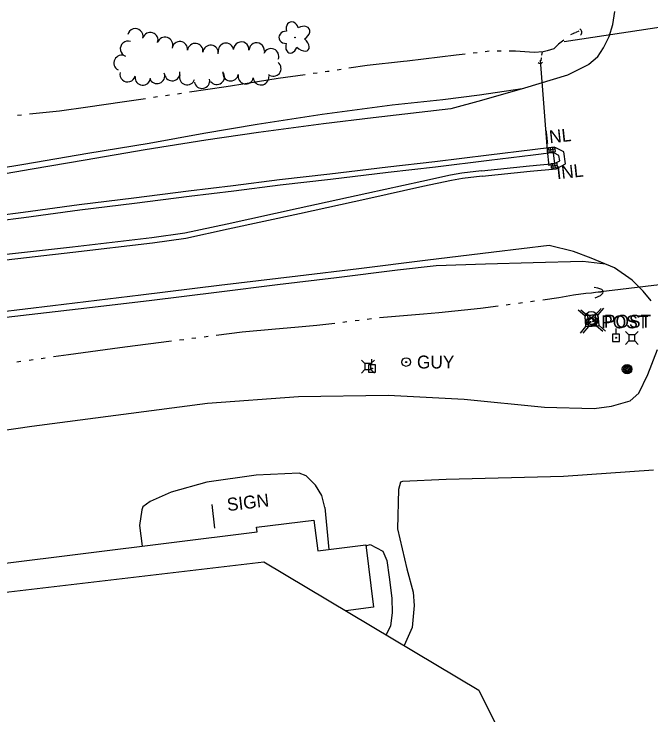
# Model space of a CAD drawing. Extents: x 589250 to 1188077, y 162953 to 363065.
# Drawn here: x 592485.5 to 592781.4, y 174433.4 to 174759.1 of the extents above; entities that cross this region are included whole.
import ezdxf

# ---------------------------------------------------------------- set-up
doc = ezdxf.new("R2010")
doc.units = 0
for name, color, linetype in [('E_BLD', 7, 'Continuous'), ('E_DRN', 7, 'Continuous'), ('E_DRN_Pipe', 7, 'Continuous'), ('E_DRN_SS_UG', 7, 'Continuous'), ('E_DRN_Text', 7, 'Continuous'), ('E_DWY', 7, 'Continuous'), ('E_LAND_TreeLine_P', 7, 'Continuous'), ('E_LAND_Vegetation', 7, 'Continuous'), ('E_MAP_Limits', 7, 'Continuous'), ('E_MISCPROP', 7, 'Continuous'), ('E_PATH_Sidewalk', 7, 'Continuous'), ('E_RDWY', 7, 'Continuous'), ('E_RDWY_C_and_G', 7, 'Continuous'), ('E_RDWY_Gravel', 7, 'Continuous'), ('E_SGN', 7, 'Continuous'), ('E_SGN_Text', 7, 'Continuous'), ('E_SIG', 7, 'Continuous'), ('E_STRUCT', 7, 'Continuous'), ('E_UTL_AG_Bold', 7, 'Continuous'), ('E_UTL_EGuyWire', 7, 'Continuous'), ('E_UTL_EPowerPole', 7, 'Continuous'), ('E_WTR_FlowLine', 7, 'Continuous')]:
    doc.layers.add(name, color=color, linetype=linetype)

msp = doc.modelspace()

# ---------------------------------------------------------------- linework, layer by layer
at = {"layer": 'E_BLD'}
for p, q in [((592598.21, 174520.68), (592624.79, 174524)), ((592624.79, 174524), (592626.58, 174509.61)), ((592598.48, 174518.53), (592598.21, 174520.68)), ((592425.87, 174496.97), (592598.48, 174518.53)), ((592626.58, 174509.61), (592648.88, 174512.4)), ((592648.88, 174512.4), (592652.5, 174483.48)), ((592652.5, 174483.48), (592639.6, 174481.87))]:
    msp.add_line(p, q, dxfattribs=at)
at = {"layer": 'E_DRN'}
for p, q in [((592736.74, 174697.27), (592733.76, 174696.93)), ((592733.76, 174696.93), (592733.99, 174694.94)), ((592736.86, 174696.28), (592733.88, 174695.93)), ((592733.99, 174694.94), (592736.97, 174695.29)), ((592734.99, 174695.06), (592734.76, 174697.04)), ((592735.98, 174695.17), (592735.75, 174697.16)), ((592736.97, 174695.29), (592736.74, 174697.27)), ((592737.77, 174689.81), (592734.79, 174689.49)), ((592734.79, 174689.49), (592735, 174687.5)), ((592737.88, 174688.81), (592734.9, 174688.5)), ((592736, 174687.61), (592735.79, 174689.6)), ((592736.99, 174687.71), (592736.78, 174689.7)), ((592737.99, 174687.82), (592737.77, 174689.81)), ((592735, 174687.5), (592737.99, 174687.82))]:
    msp.add_line(p, q, dxfattribs=at)
for centre, radius, start, end in [((592747.31, 174750.68), 1.89, 312.5508, 58.811), ((592729.93, 174737.38), 1.2, 221.442, 327.7022), ((592757.7, 174630.05), 1.4, 307.3564, 53.6166)]:
    msp.add_arc(centre, radius, start, end, dxfattribs=at)
at = {"layer": 'E_DRN_Pipe'}
msp.add_line((592756.83, 174630.04), (592829.52, 174638.78), dxfattribs=at)
at = {"layer": 'E_DRN_SS_UG'}
msp.add_line((592741.02, 174746.43), (592820.05, 174758.29), dxfattribs=at)
msp.add_lwpolyline([(592734.14, 174688.53), (592733.25, 174695.71), (592730.05, 174737.63)], dxfattribs=at)
at = {"layer": 'E_DWY'}
for p, q in [((592779.94, 174591.59), (592784.42, 174603.21)), ((592775.71, 174582.94), (592779.94, 174591.59)), ((592575.36, 174578.27), (592617.61, 174581.33)), ((592617.61, 174581.33), (592659.35, 174581.95)), ((592659.35, 174581.95), (592694.65, 174580.09)), ((592771.7, 174579.4), (592775.71, 174582.94)), ((592493.83, 174567.61), (592575.36, 174578.27)), ((592694.65, 174580.09), (592731.86, 174576.37)), ((592763.1, 174576.9), (592771.7, 174579.4)), ((592731.86, 174576.37), (592755.03, 174575.76)), ((592755.03, 174575.76), (592763.1, 174576.9)), ((592413.4, 174555.89), (592493.83, 174567.61)), ((592617.93, 174545.81), (592598.01, 174544.83)), ((592621.18, 174544.49), (592617.93, 174545.81)), ((592782.61, 174547.12), (592740.82, 174544.2)), ((592598.01, 174544.83), (592575.14, 174541.67)), ((592625.52, 174540.21), (592621.18, 174544.49)), ((592665.9, 174541.94), (592665.09, 174541.66)), ((592686.2, 174542.77), (592665.9, 174541.94)), ((592740.82, 174544.2), (592686.2, 174542.77)), ((592575.14, 174541.67), (592558.48, 174536.95)), ((592628.53, 174535.39), (592625.52, 174540.21)), ((592665.09, 174541.66), (592664.04, 174538.15)), ((592558.48, 174536.95), (592548.82, 174532.56)), ((592629.92, 174529.75), (592628.53, 174535.39)), ((592664.04, 174538.15), (592663.66, 174519.83)), ((592548.82, 174532.56), (592545.34, 174530.11)), ((592544.81, 174528.75), (592543.8, 174521.47)), ((592545.34, 174530.11), (592544.81, 174528.75)), ((592629.92, 174529.75), (592631.67, 174510.25)), ((592543.8, 174521.47), (592545.09, 174511.86)), ((592663.66, 174519.83), (592667.93, 174501.37)), ((592648.92, 174512.07), (592650.98, 174512.57)), ((592650.98, 174512.57), (592656.76, 174509.47)), ((592656.76, 174509.47), (592658.66, 174505.21)), ((592658.66, 174505.21), (592659.84, 174497.42)), ((592667.93, 174501.37), (592670.99, 174490.43)), ((592659.84, 174497.42), (592661.06, 174487.69)), ((592670.99, 174490.43), (592671.42, 174484.31)), ((592661.06, 174487.69), (592661.12, 174480.81)), ((592671.42, 174484.31), (592670.39, 174474.08)), ((592661.12, 174480.81), (592660.43, 174474.86)), ((592660.43, 174474.86), (592658.38, 174470.68)), ((592670.39, 174474.08), (592666.79, 174465.66))]:
    msp.add_line(p, q, dxfattribs=at)
at = {"layer": 'E_LAND_TreeLine_P'}
for centre, start, end in [((592541.84, 174748.77), 346.8595, 166.8595), ((592548.8, 174746.99), 342.254, 162.254), ((592555.65, 174744.8), 342.254, 162.254), ((592538.45, 174742.91), 70.3502, 250.3502), ((592562.54, 174742.77), 353.1341, 173.1341), ((592569.68, 174741.91), 353.1341, 173.1341), ((592576.82, 174741.05), 353.1341, 173.1341), ((592583.92, 174742.02), 9.6488, 189.6488), ((592591.05, 174742.59), 356.5413, 176.5413), ((592598.23, 174742.16), 356.5413, 176.5413), ((592604.9, 174739.47), 337.9659, 157.9659), ((592535.49, 174736.37), 62.414, 242.414), ((592605.94, 174733.82), 231.4955, 51.4955), ((592538.26, 174731.17), 167.6822, 347.6822), ((592551.92, 174730.4), 199.6655, 19.6655), ((592558.99, 174731.69), 189.4591, 9.4591), ((592565.93, 174729.81), 163.2879, 343.2879), ((592579.7, 174729.98), 216.9557, 36.9557), ((592586.09, 174731.65), 170.1816, 350.1816), ((592593.15, 174730.27), 167.1619, 347.1619), ((592545.29, 174729.66), 175.292, 355.292), ((592572.84, 174728.19), 190.4127, 10.4127), ((592600.23, 174729.75), 185.2501, 5.2501)]:
    msp.add_arc(centre, 3.6, start, end, dxfattribs=at)
at = {"layer": 'E_LAND_Vegetation'}
msp.add_circle((592616.02, 174748.22), 0.128, dxfattribs=at)
for centre, major_axis, ratio in [((592614.8, 174751.93), (0.99, -3.48), 0.782863), ((592618.97, 174750.17), (-3.67, -2.09), 0.691916), ((592612.04, 174748.29), (3.45, -0.05), 0.832022), ((592618.66, 174745.65), (-3.54, 3.17), 0.560249), ((592614.44, 174744.53), (1.23, 3.41), 0.716896)]:
    msp.add_ellipse(centre, major_axis=major_axis, ratio=ratio, start_param=1.570796, end_param=4.712389, dxfattribs=at)
at = {"layer": 'E_MAP_Limits'}
for p, q in [((592308.44, 174470.04), (592601.48, 174504.59)), ((592601.48, 174504.59), (592701.47, 174444.99)), ((592701.47, 174444.99), (592760.59, 174324.23))]:
    msp.add_line(p, q, dxfattribs=at)
at = {"layer": 'E_MISCPROP'}
for centre, radius in [((592753.28, 174616.07), 2), ((592754.58, 174616.39), 2), ((592754.58, 174616.39), 0.25), ((592753.28, 174616.07), 0.25), ((592770.27, 174594.09), 2.23), ((592770.27, 174594.09), 1.67), ((592770.27, 174594.09), 1.12), ((592770.27, 174594.09), 0.558)]:
    msp.add_circle(centre, radius, dxfattribs=at)
at = {"layer": 'E_PATH_Sidewalk'}
msp.add_line((592735.92, 174694.55), (592736.56, 174689.72), dxfattribs=at)
at = {"layer": 'E_RDWY'}
for p, q in [((592763.61, 174754.33), (592764.55, 174760.29)), ((592761.96, 174748.65), (592763.61, 174754.33)), ((592759.31, 174743.39), (592761.96, 174748.65)), ((592756.52, 174739.11), (592759.31, 174743.39)), ((592756.52, 174739.11), (592752.51, 174735.73)), ((592752.51, 174735.73), (592742.58, 174730.72)), ((592742.58, 174730.72), (592722.58, 174724.69)), ((592722.58, 174724.69), (592702.58, 174719.01)), ((592702.58, 174719.01), (592688.42, 174715.13)), ((592688.42, 174715.13), (592652.34, 174710.84)), ((592629.27, 174708.06), (592599.05, 174704.05)), ((592652.34, 174710.84), (592629.27, 174708.06)), ((592599.05, 174704.05), (592574.57, 174700.56)), ((592574.57, 174700.56), (592546.46, 174695.99)), ((592546.46, 174695.99), (592518.48, 174691.18)), ((592518.48, 174691.18), (592493.89, 174686.99)), ((592493.89, 174686.99), (592463.33, 174681.69)), ((592734.07, 174651.63), (592708.46, 174648.48)), ((592745.38, 174648.8), (592734.07, 174651.63)), ((592708.46, 174648.48), (592676.45, 174644.59)), ((592753.62, 174645.66), (592745.38, 174648.8)), ((592676.45, 174644.59), (592645.69, 174640.7)), ((592764.39, 174641.16), (592753.62, 174645.66)), ((592645.69, 174640.7), (592617.3, 174637.4)), ((592772.66, 174635.51), (592764.39, 174641.16)), ((592617.3, 174637.4), (592580.83, 174632.91)), ((592777.72, 174630.4), (592772.66, 174635.51)), ((592580.83, 174632.91), (592544.37, 174628.42)), ((592781.52, 174625.84), (592777.72, 174630.4)), ((592544.37, 174628.42), (592503.59, 174623.48)), ((592503.59, 174623.48), (592464.2, 174618.82))]:
    msp.add_line(p, q, dxfattribs=at)
at = {"layer": 'E_RDWY_C_and_G'}
for p, q in [((592726.41, 174696.05), (592705.99, 174693.51)), ((592735.15, 174697.09), (592726.41, 174696.05)), ((592737.26, 174696.99), (592735.15, 174697.09)), ((592740.94, 174695.04), (592737.26, 174696.99)), ((592741.69, 174689.59), (592740.94, 174695.04)), ((592705.99, 174693.51), (592681, 174690.53)), ((592726.72, 174693.57), (592706.29, 174691.02)), ((592735.24, 174694.59), (592726.72, 174693.57)), ((592736.58, 174694.52), (592735.24, 174694.59)), ((592738.64, 174693.43), (592736.58, 174694.52)), ((592738.98, 174690.99), (592738.64, 174693.43)), ((592681, 174690.53), (592659.07, 174687.98)), ((592706.29, 174691.02), (592681.29, 174688.05)), ((592702.63, 174686.23), (592724.94, 174688.58)), ((592724.94, 174688.58), (592736.54, 174689.7)), ((592736.54, 174689.7), (592738.98, 174690.99)), ((592737.27, 174687.26), (592741.69, 174689.59)), ((592659.07, 174687.98), (592632.26, 174684.67)), ((592659.36, 174685.49), (592632.55, 174682.19)), ((592681.29, 174688.05), (592659.36, 174685.49)), ((592693.51, 174685.23), (592688.22, 174684.26)), ((592702.63, 174686.23), (592693.51, 174685.23)), ((592702.89, 174683.75), (592725.2, 174686.09)), ((592725.2, 174686.09), (592737.27, 174687.26)), ((592608.83, 174682.02), (592587.29, 174679.31)), ((592632.26, 174684.67), (592608.83, 174682.02)), ((592632.55, 174682.19), (592609.12, 174679.54)), ((592688.22, 174684.26), (592674.88, 174681.36)), ((592688.71, 174681.81), (592675.41, 174678.92)), ((592693.87, 174682.75), (592688.71, 174681.81)), ((592702.91, 174683.75), (592693.87, 174682.75)), ((592587.29, 174679.31), (592566.54, 174676.77)), ((592609.12, 174679.54), (592587.59, 174676.83)), ((592674.88, 174681.36), (592649.38, 174675.72)), ((592675.41, 174678.92), (592649.92, 174673.28)), ((592566.54, 174676.77), (592541.23, 174673.55)), ((592587.59, 174676.83), (592566.85, 174674.29)), ((592649.38, 174675.72), (592617.54, 174668.7)), ((592541.23, 174673.55), (592515.82, 174670.49)), ((592566.85, 174674.29), (592541.54, 174671.07)), ((592649.92, 174673.28), (592618.08, 174666.26)), ((592515.82, 174670.49), (592489.7, 174666.95)), ((592541.54, 174671.07), (592516.14, 174668.02)), ((592489.7, 174666.95), (592465.41, 174663.67)), ((592516.14, 174668.02), (592490.04, 174664.48)), ((592617.54, 174668.7), (592584.52, 174661.54)), ((592618.08, 174666.26), (592585.05, 174659.09)), ((592490.04, 174664.48), (592465.75, 174661.19)), ((592584.52, 174661.54), (592564.83, 174657.27)), ((592585.05, 174659.09), (592565.27, 174654.8)), ((592564.83, 174657.27), (592549.5, 174655.15)), ((592549.5, 174655.15), (592512.61, 174650.87)), ((592549.81, 174652.67), (592512.89, 174648.38)), ((592565.27, 174654.8), (592549.81, 174652.67)), ((592512.61, 174650.87), (592472.81, 174646.29)), ((592512.89, 174648.38), (592473.1, 174643.81))]:
    msp.add_line(p, q, dxfattribs=at)
at = {"layer": 'E_RDWY_Gravel'}
for p, q in [((592721.62, 174724.41), (592701.73, 174721.41)), ((592701.73, 174721.41), (592684.73, 174719.28)), ((592684.73, 174719.28), (592661.15, 174716.84)), ((592661.15, 174716.84), (592628.64, 174712.46)), ((592628.64, 174712.46), (592598.49, 174707.74)), ((592598.49, 174707.74), (592573.68, 174703.55)), ((592573.68, 174703.55), (592548.25, 174698.99)), ((592548.25, 174698.99), (592519.72, 174694.27)), ((592519.72, 174694.27), (592490.03, 174689.25)), ((592490.03, 174689.25), (592458.28, 174683.89)), ((592704.51, 174642.92), (592681.54, 174642.1)), ((592726.62, 174643.48), (592704.51, 174642.92)), ((592749.72, 174644.17), (592726.62, 174643.48)), ((592760.33, 174642.86), (592749.72, 174644.17)), ((592663.66, 174640.09), (592635.37, 174636.62)), ((592681.54, 174642.1), (592663.66, 174640.09)), ((592635.37, 174636.62), (592607.94, 174633.27)), ((592607.94, 174633.27), (592580.77, 174629.81)), ((592580.77, 174629.81), (592548.25, 174625.93)), ((592548.25, 174625.93), (592515.24, 174622.05)), ((592515.24, 174622.05), (592481.86, 174618.04))]:
    msp.add_line(p, q, dxfattribs=at)
at = {"layer": 'E_SGN'}
msp.add_line((592577.46, 174531.24), (592578.67, 174520.2), dxfattribs=at)
at = {"layer": 'E_SIG'}
for points in [[(592755.79, 174620.03), (592751.6, 174615.8)], [(592751.6, 174619.99), (592755.83, 174615.76)]]:
    msp.add_lwpolyline(points, dxfattribs=at)
msp.add_circle((592753.74, 174617.91), 3, dxfattribs=at)
at = {"layer": 'E_STRUCT'}
for p, q in [((592756.69, 174631.82), (592754.98, 174632.09)), ((592758.53, 174631.18), (592756.69, 174631.82)), ((592757.73, 174628.21), (592755.34, 174627.09)), ((592758.55, 174628.94), (592757.73, 174628.21))]:
    msp.add_line(p, q, dxfattribs=at)
at = {"layer": 'E_UTL_AG_Bold'}
for p, q in [((592750.6, 174618.86), (592747.55, 174621.45)), ((592751.86, 174618.95), (592748.81, 174621.54)), ((592755.58, 174619.28), (592758.17, 174622.33)), ((592756.85, 174619.36), (592759.43, 174622.42)), ((592755.58, 174619.28), (592750.6, 174618.86)), ((592750.6, 174618.86), (592751.01, 174613.88)), ((592756.85, 174619.36), (592751.86, 174618.95)), ((592751.86, 174618.95), (592752.28, 174613.97)), ((592756, 174614.3), (592755.58, 174619.28)), ((592757.26, 174614.38), (592756.85, 174619.36)), ((592751.01, 174613.88), (592748.43, 174610.83)), ((592752.28, 174613.97), (592749.69, 174610.91)), ((592751.01, 174613.88), (592756, 174614.3)), ((592752.28, 174613.97), (592757.26, 174614.38)), ((592756, 174614.3), (592759.05, 174611.71)), ((592757.26, 174614.38), (592760.31, 174611.79))]:
    msp.add_line(p, q, dxfattribs=at)
for points in [[(592771.09, 174610.01), (592769.5, 174611.61)], [(592773.9, 174610.01), (592775.5, 174611.61)], [(592771.09, 174607.2), (592769.5, 174605.61)], [(592773.9, 174607.2), (592775.5, 174605.61)], [(592648.48, 174596.71), (592646.88, 174598.3)], [(592651.29, 174596.71), (592652.88, 174598.3)], [(592648.48, 174593.89), (592646.88, 174592.3)], [(592651.29, 174593.89), (592652.88, 174592.3)]]:
    msp.add_lwpolyline(points, dxfattribs=at)
for points in [[(592771.09, 174607.2), (592773.9, 174607.2), (592773.9, 174610.01), (592771.09, 174610.01)], [(592648.48, 174593.89), (592651.29, 174593.89), (592651.29, 174596.71), (592648.48, 174596.71)]]:
    msp.add_lwpolyline(points, close=True, dxfattribs=at)
at = {"layer": 'E_UTL_EGuyWire'}
for radius in [2, 0.25]:
    msp.add_circle((592667.67, 174597.42), radius, dxfattribs=at)
at = {"layer": 'E_UTL_EPowerPole'}
for points in [[(592766.83, 174610.38), (592763.48, 174610.38)], [(592763.48, 174610.38), (592763.48, 174607.03)], [(592765.15, 174610.38), (592765.15, 174613.03)], [(592766.83, 174607.03), (592766.83, 174610.38)], [(592763.48, 174607.03), (592766.83, 174607.03)], [(592651.77, 174596.11), (592651.77, 174598.75)], [(592653.45, 174596.11), (592650.09, 174596.11)], [(592650.09, 174596.11), (592650.09, 174592.75)], [(592653.45, 174592.75), (592653.45, 174596.11)], [(592650.09, 174592.75), (592653.45, 174592.75)]]:
    msp.add_lwpolyline(points, dxfattribs=at)
for centre in [(592765.18, 174608.71), (592651.8, 174594.43)]:
    msp.add_circle(centre, 0.217, dxfattribs=at)
at = {"layer": 'E_WTR_FlowLine'}
for p, q in [((592745.72, 174750.23), (592745.62, 174750.19)), ((592746.01, 174750.36), (592745.91, 174750.32)), ((592746.29, 174750.5), (592746.2, 174750.45)), ((592747.88, 174751.23), (592746.48, 174750.58)), ((592740.95, 174746.94), (592738.36, 174745.06)), ((592745.43, 174750.1), (592744.04, 174749.45)), ((592738.36, 174745.06), (592736.27, 174742.93)), ((592695.02, 174740.53), (592690.95, 174740.06)), ((592700.61, 174741.17), (592698.75, 174740.95)), ((592706.19, 174741.81), (592704.33, 174741.59)), ((592711.81, 174741.93), (592709.93, 174741.93)), ((592718.51, 174741.91), (592715.55, 174741.92)), ((592727.09, 174741.24), (592718.51, 174741.91)), ((592731.31, 174741.52), (592727.09, 174741.24)), ((592730.73, 174740), (592730.97, 174741.5)), ((592733.17, 174742.03), (592731.31, 174741.52)), ((592736.27, 174742.93), (592733.17, 174742.03)), ((592668.06, 174737.23), (592666.38, 174737.02)), ((592690.95, 174740.06), (592668.06, 174737.23)), ((592730.31, 174737.36), (592730.55, 174738.86)), ((592730.58, 174739.07), (592730.6, 174739.17)), ((592730.63, 174739.38), (592730.65, 174739.48)), ((592730.68, 174739.69), (592730.7, 174739.79)), ((592649.62, 174735.27), (592641.1, 174733.93)), ((592666.38, 174737.02), (592649.62, 174735.27)), ((592620.71, 174730.93), (592608.18, 174729.2)), ((592626.28, 174731.7), (592624.42, 174731.45)), ((592631.14, 174732.38), (592629.99, 174732.22)), ((592631.85, 174732.49), (592631.14, 174732.38)), ((592637.4, 174733.36), (592635.55, 174733.07)), ((592608.18, 174729.2), (592593.86, 174726.87)), ((592584.11, 174725.28), (592567, 174722.77)), ((592593.86, 174726.87), (592584.11, 174725.28)), ((592557.73, 174721.41), (592555.88, 174721.14)), ((592563.29, 174722.23), (592561.44, 174721.96)), ((592535.72, 174718.16), (592519.73, 174715.85)), ((592546.61, 174719.77), (592535.72, 174718.16)), ((592552.17, 174720.59), (592550.32, 174720.32)), ((592519.73, 174715.85), (592506.56, 174713.94)), ((592489.04, 174712.2), (592487.17, 174712.01)), ((592506.56, 174713.94), (592492.77, 174712.57)), ((592753.76, 174629.64), (592755.62, 174629.9)), ((592755.62, 174629.9), (592758.47, 174630.05)), ((592731.11, 174626.34), (592738.5, 174627.4)), ((592738.5, 174627.4), (592745.32, 174628.7)), ((592745.32, 174628.7), (592751.15, 174629.49)), ((592751.15, 174629.49), (592753.76, 174629.64)), ((592702.14, 174622.49), (592710.32, 174623.55)), ((592714.1, 174624.04), (592716, 174624.28)), ((592719.78, 174624.77), (592721.67, 174625.01)), ((592725.45, 174625.54), (592727.34, 174625.81)), ((592675.7, 174619.78), (592682.83, 174620.51)), ((592682.83, 174620.51), (592702.14, 174622.49)), ((592643.94, 174616.65), (592645.83, 174616.9)), ((592649.61, 174617.4), (592651.5, 174617.65)), ((592655.28, 174618.14), (592675.7, 174619.78)), ((592606.94, 174612.88), (592615.87, 174613.68)), ((592615.87, 174613.68), (592626.18, 174614.52)), ((592626.18, 174614.52), (592634.47, 174615.5)), ((592638.26, 174615.95), (592640.15, 174616.18)), ((592579.45, 174609.92), (592591.42, 174611.49)), ((592591.42, 174611.49), (592606.94, 174612.88)), ((592536.94, 174604.44), (592558.64, 174607.22)), ((592562.42, 174607.71), (592564.32, 174607.95)), ((592568.1, 174608.44), (592569.99, 174608.69)), ((592573.77, 174609.18), (592575.66, 174609.43)), ((592510.88, 174600.99), (592531.21, 174603.68)), ((592531.21, 174603.68), (592536.94, 174604.44)), ((592503.81, 174599.96), (592510.88, 174600.99)), ((592486.82, 174597.48), (592488.71, 174597.75)), ((592492.49, 174598.3), (592494.37, 174598.58)), ((592498.15, 174599.13), (592500.03, 174599.41))]:
    msp.add_line(p, q, dxfattribs=at)

# ---------------------------------------------------------------- texts
at = {"layer": 'E_DRN_Text'}
for p in [(592732.17, 174698.8), (592737.79, 174682.32)]:
    msp.add_text('INL', height=6, rotation=6.0995, dxfattribs=at).set_placement(p)
at = {"layer": 'E_MISCPROP'}
for p in [(592758.28, 174613.07), (592759.58, 174613.39)]:
    msp.add_text('POST', height=6, dxfattribs=at).set_placement(p)
at = {"layer": 'E_SGN_Text'}
msp.add_text('SIGN', height=6, rotation=6.602, dxfattribs=at).set_placement((592584.75, 174528.13))
at = {"layer": 'E_UTL_EGuyWire'}
msp.add_text('GUY', height=6, dxfattribs=at).set_placement((592672.67, 174594.42))

doc.saveas('drawing.dxf')
